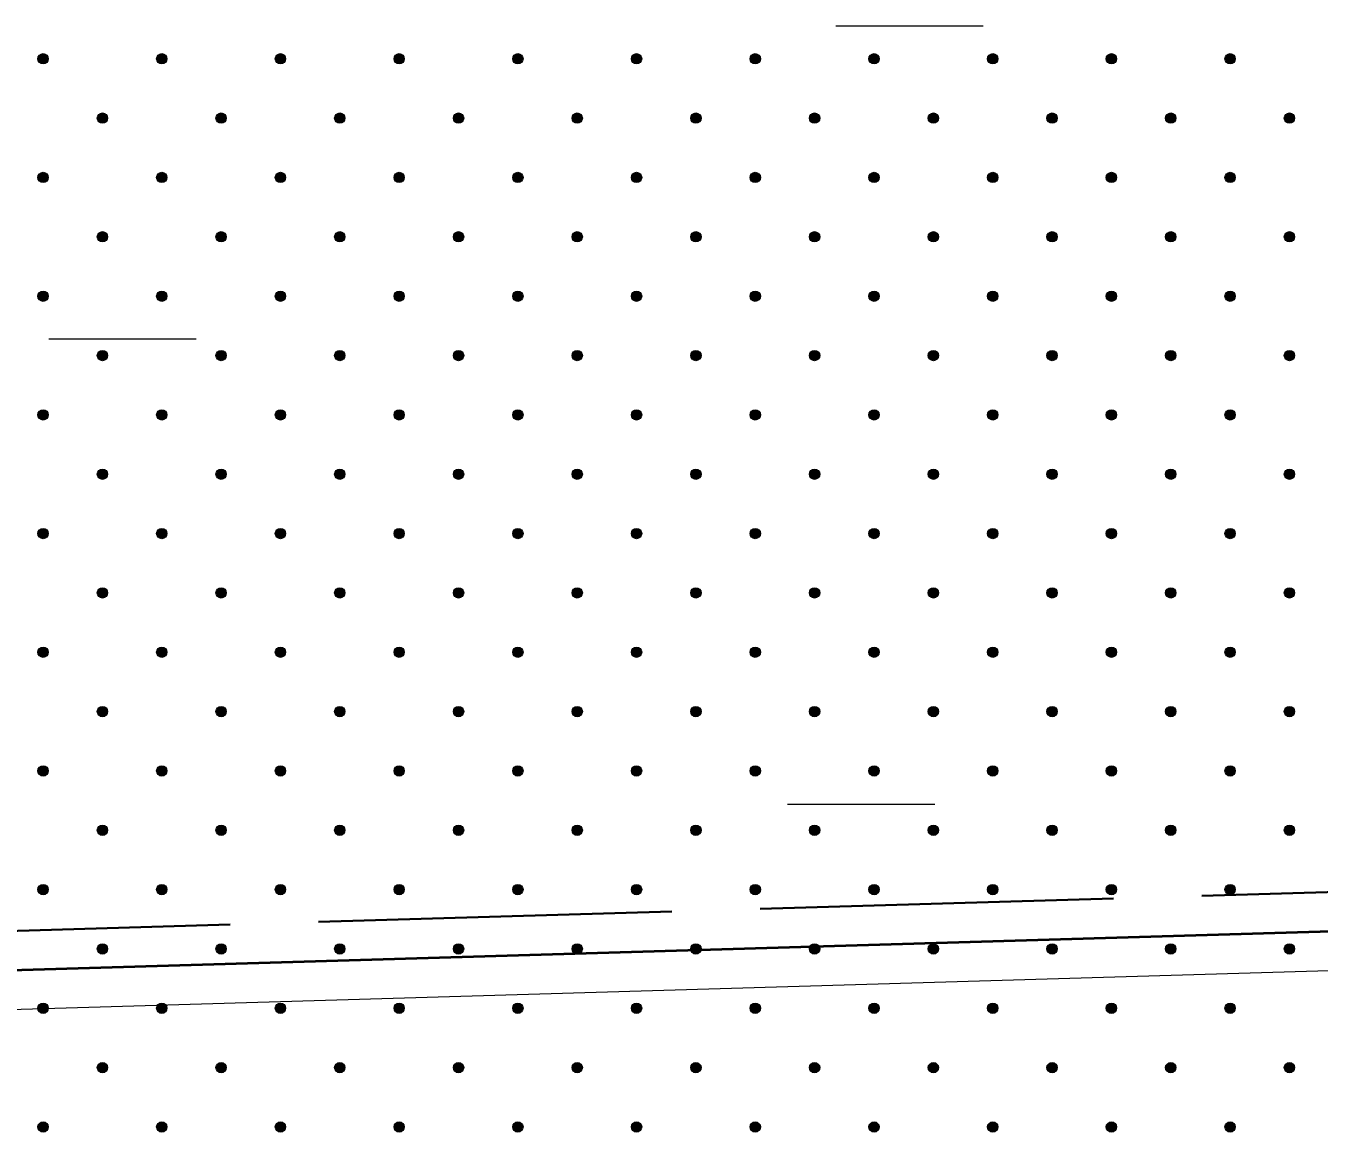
# Model space of a CAD drawing. Extents: x 640121 to 640955, y 6441885 to 6442246.
# Drawn here: x 640363.89 to 640390.24, y 6441928.3 to 6441950.84 of the extents above; entities that cross this region are included whole.
import ezdxf

# ---------------------------------------------------------------- set-up
doc = ezdxf.new("R2010")
doc.units = 0
doc.header["$LTSCALE"] = 1.2
doc.linetypes.add('LONG_DASHED', pattern=[7.5, 6, -1.5])
for name, color, linetype, lineweight in [('35', 7, 'Continuous', 35), ('45', 7, 'Continuous', 13), ('47', 7, 'Continuous', 13)]:
    doc.layers.add(name, color=color, linetype=linetype, lineweight=lineweight)

msp = doc.modelspace()

# ---------------------------------------------------------------- hatches: boundary and pattern name
at = {"layer": '45'}
for points in [[(640364.315, 6441950.243, 1), (640364.166, 6441950.095, 1)], [(640366.733, 6441950.243, 1), (640366.585, 6441950.095, 1)], [(640369.151, 6441950.243, 1), (640369.003, 6441950.095, 1)], [(640371.57, 6441950.243, 1), (640371.421, 6441950.095, 1)], [(640373.988, 6441950.243, 1), (640373.839, 6441950.095, 1)], [(640376.406, 6441950.243, 1), (640376.258, 6441950.095, 1)], [(640378.825, 6441950.243, 1), (640378.676, 6441950.095, 1)], [(640381.243, 6441950.243, 1), (640381.094, 6441950.095, 1)], [(640383.661, 6441950.243, 1), (640383.513, 6441950.095, 1)], [(640386.079, 6441950.243, 1), (640385.931, 6441950.095, 1)], [(640388.498, 6441950.243, 1), (640388.349, 6441950.095, 1)], [(640365.524, 6441949.034, 1), (640365.375, 6441948.886, 1)], [(640367.942, 6441949.034, 1), (640367.794, 6441948.886, 1)], [(640370.36, 6441949.034, 1), (640370.212, 6441948.886, 1)], [(640372.779, 6441949.034, 1), (640372.63, 6441948.886, 1)], [(640375.197, 6441949.034, 1), (640375.049, 6441948.886, 1)], [(640377.615, 6441949.034, 1), (640377.467, 6441948.886, 1)], [(640380.034, 6441949.034, 1), (640379.885, 6441948.886, 1)], [(640382.452, 6441949.034, 1), (640382.304, 6441948.886, 1)], [(640384.87, 6441949.034, 1), (640384.722, 6441948.886, 1)], [(640387.289, 6441949.034, 1), (640387.14, 6441948.886, 1)], [(640389.707, 6441949.034, 1), (640389.558, 6441948.886, 1)], [(640364.315, 6441947.825, 1), (640364.166, 6441947.677, 1)], [(640366.733, 6441947.825, 1), (640366.585, 6441947.677, 1)], [(640369.151, 6441947.825, 1), (640369.003, 6441947.677, 1)], [(640371.57, 6441947.825, 1), (640371.421, 6441947.677, 1)], [(640373.988, 6441947.825, 1), (640373.839, 6441947.677, 1)], [(640376.406, 6441947.825, 1), (640376.258, 6441947.677, 1)], [(640378.825, 6441947.825, 1), (640378.676, 6441947.677, 1)], [(640381.243, 6441947.825, 1), (640381.094, 6441947.677, 1)], [(640383.661, 6441947.825, 1), (640383.513, 6441947.677, 1)], [(640386.079, 6441947.825, 1), (640385.931, 6441947.677, 1)], [(640388.498, 6441947.825, 1), (640388.349, 6441947.677, 1)], [(640365.524, 6441946.616, 1), (640365.375, 6441946.467, 1)], [(640367.942, 6441946.616, 1), (640367.794, 6441946.467, 1)], [(640370.36, 6441946.616, 1), (640370.212, 6441946.467, 1)], [(640372.779, 6441946.616, 1), (640372.63, 6441946.467, 1)], [(640375.197, 6441946.616, 1), (640375.049, 6441946.467, 1)], [(640377.615, 6441946.616, 1), (640377.467, 6441946.467, 1)], [(640380.034, 6441946.616, 1), (640379.885, 6441946.467, 1)], [(640382.452, 6441946.616, 1), (640382.304, 6441946.467, 1)], [(640384.87, 6441946.616, 1), (640384.722, 6441946.467, 1)], [(640387.289, 6441946.616, 1), (640387.14, 6441946.467, 1)], [(640389.707, 6441946.616, 1), (640389.558, 6441946.467, 1)], [(640364.315, 6441945.407, 1), (640364.166, 6441945.258, 1)], [(640366.733, 6441945.407, 1), (640366.585, 6441945.258, 1)], [(640369.151, 6441945.407, 1), (640369.003, 6441945.258, 1)], [(640371.57, 6441945.407, 1), (640371.421, 6441945.258, 1)], [(640373.988, 6441945.407, 1), (640373.839, 6441945.258, 1)], [(640376.406, 6441945.407, 1), (640376.258, 6441945.258, 1)], [(640378.825, 6441945.407, 1), (640378.676, 6441945.258, 1)], [(640381.243, 6441945.407, 1), (640381.094, 6441945.258, 1)], [(640383.661, 6441945.407, 1), (640383.513, 6441945.258, 1)], [(640386.079, 6441945.407, 1), (640385.931, 6441945.258, 1)], [(640388.498, 6441945.407, 1), (640388.349, 6441945.258, 1)], [(640365.524, 6441944.198, 1), (640365.375, 6441944.049, 1)], [(640367.942, 6441944.198, 1), (640367.794, 6441944.049, 1)], [(640370.36, 6441944.198, 1), (640370.212, 6441944.049, 1)], [(640372.779, 6441944.198, 1), (640372.63, 6441944.049, 1)], [(640375.197, 6441944.198, 1), (640375.049, 6441944.049, 1)], [(640377.615, 6441944.198, 1), (640377.467, 6441944.049, 1)], [(640380.034, 6441944.198, 1), (640379.885, 6441944.049, 1)], [(640382.452, 6441944.198, 1), (640382.304, 6441944.049, 1)], [(640384.87, 6441944.198, 1), (640384.722, 6441944.049, 1)], [(640387.289, 6441944.198, 1), (640387.14, 6441944.049, 1)], [(640389.707, 6441944.198, 1), (640389.558, 6441944.049, 1)], [(640364.315, 6441942.988, 1), (640364.166, 6441942.84, 1)], [(640366.733, 6441942.988, 1), (640366.585, 6441942.84, 1)], [(640369.151, 6441942.988, 1), (640369.003, 6441942.84, 1)], [(640371.57, 6441942.988, 1), (640371.421, 6441942.84, 1)], [(640373.988, 6441942.988, 1), (640373.839, 6441942.84, 1)], [(640376.406, 6441942.988, 1), (640376.258, 6441942.84, 1)], [(640378.825, 6441942.988, 1), (640378.676, 6441942.84, 1)], [(640381.243, 6441942.988, 1), (640381.094, 6441942.84, 1)], [(640383.661, 6441942.988, 1), (640383.513, 6441942.84, 1)], [(640386.079, 6441942.988, 1), (640385.931, 6441942.84, 1)], [(640388.498, 6441942.988, 1), (640388.349, 6441942.84, 1)], [(640365.524, 6441941.779, 1), (640365.375, 6441941.631, 1)], [(640367.942, 6441941.779, 1), (640367.794, 6441941.631, 1)], [(640370.36, 6441941.779, 1), (640370.212, 6441941.631, 1)], [(640372.779, 6441941.779, 1), (640372.63, 6441941.631, 1)], [(640375.197, 6441941.779, 1), (640375.049, 6441941.631, 1)], [(640377.615, 6441941.779, 1), (640377.467, 6441941.631, 1)], [(640380.034, 6441941.779, 1), (640379.885, 6441941.631, 1)], [(640382.452, 6441941.779, 1), (640382.304, 6441941.631, 1)], [(640384.87, 6441941.779, 1), (640384.722, 6441941.631, 1)], [(640387.289, 6441941.779, 1), (640387.14, 6441941.631, 1)], [(640389.707, 6441941.779, 1), (640389.558, 6441941.631, 1)], [(640364.315, 6441940.57, 1), (640364.166, 6441940.422, 1)], [(640366.733, 6441940.57, 1), (640366.585, 6441940.422, 1)], [(640369.151, 6441940.57, 1), (640369.003, 6441940.422, 1)], [(640371.57, 6441940.57, 1), (640371.421, 6441940.422, 1)], [(640373.988, 6441940.57, 1), (640373.839, 6441940.422, 1)], [(640376.406, 6441940.57, 1), (640376.258, 6441940.422, 1)], [(640378.825, 6441940.57, 1), (640378.676, 6441940.422, 1)], [(640381.243, 6441940.57, 1), (640381.094, 6441940.422, 1)], [(640383.661, 6441940.57, 1), (640383.513, 6441940.422, 1)], [(640386.079, 6441940.57, 1), (640385.931, 6441940.422, 1)], [(640388.498, 6441940.57, 1), (640388.349, 6441940.422, 1)], [(640365.524, 6441939.361, 1), (640365.375, 6441939.212, 1)], [(640367.942, 6441939.361, 1), (640367.794, 6441939.212, 1)], [(640370.36, 6441939.361, 1), (640370.212, 6441939.212, 1)], [(640372.779, 6441939.361, 1), (640372.63, 6441939.212, 1)], [(640375.197, 6441939.361, 1), (640375.049, 6441939.212, 1)], [(640377.615, 6441939.361, 1), (640377.467, 6441939.212, 1)], [(640380.034, 6441939.361, 1), (640379.885, 6441939.212, 1)], [(640382.452, 6441939.361, 1), (640382.304, 6441939.212, 1)], [(640384.87, 6441939.361, 1), (640384.722, 6441939.212, 1)], [(640387.289, 6441939.361, 1), (640387.14, 6441939.212, 1)], [(640389.707, 6441939.361, 1), (640389.558, 6441939.212, 1)], [(640364.315, 6441938.152, 1), (640364.166, 6441938.003, 1)], [(640366.733, 6441938.152, 1), (640366.585, 6441938.003, 1)], [(640369.151, 6441938.152, 1), (640369.003, 6441938.003, 1)], [(640371.57, 6441938.152, 1), (640371.421, 6441938.003, 1)], [(640373.988, 6441938.152, 1), (640373.839, 6441938.003, 1)], [(640376.406, 6441938.152, 1), (640376.258, 6441938.003, 1)], [(640378.825, 6441938.152, 1), (640378.676, 6441938.003, 1)], [(640381.243, 6441938.152, 1), (640381.094, 6441938.003, 1)], [(640383.661, 6441938.152, 1), (640383.513, 6441938.003, 1)], [(640386.079, 6441938.152, 1), (640385.931, 6441938.003, 1)], [(640388.498, 6441938.152, 1), (640388.349, 6441938.003, 1)], [(640365.524, 6441936.943, 1), (640365.375, 6441936.794, 1)], [(640367.942, 6441936.943, 1), (640367.794, 6441936.794, 1)], [(640370.36, 6441936.943, 1), (640370.212, 6441936.794, 1)], [(640372.779, 6441936.943, 1), (640372.63, 6441936.794, 1)], [(640375.197, 6441936.943, 1), (640375.049, 6441936.794, 1)], [(640377.615, 6441936.943, 1), (640377.467, 6441936.794, 1)], [(640380.034, 6441936.943, 1), (640379.885, 6441936.794, 1)], [(640382.452, 6441936.943, 1), (640382.304, 6441936.794, 1)], [(640384.87, 6441936.943, 1), (640384.722, 6441936.794, 1)], [(640387.289, 6441936.943, 1), (640387.14, 6441936.794, 1)], [(640389.707, 6441936.943, 1), (640389.558, 6441936.794, 1)], [(640364.315, 6441935.734, 1), (640364.166, 6441935.585, 1)], [(640366.733, 6441935.734, 1), (640366.585, 6441935.585, 1)], [(640369.151, 6441935.734, 1), (640369.003, 6441935.585, 1)], [(640371.57, 6441935.734, 1), (640371.421, 6441935.585, 1)], [(640373.988, 6441935.734, 1), (640373.839, 6441935.585, 1)], [(640376.406, 6441935.734, 1), (640376.258, 6441935.585, 1)], [(640378.825, 6441935.734, 1), (640378.676, 6441935.585, 1)], [(640381.243, 6441935.734, 1), (640381.094, 6441935.585, 1)], [(640383.661, 6441935.734, 1), (640383.513, 6441935.585, 1)], [(640386.079, 6441935.734, 1), (640385.931, 6441935.585, 1)], [(640388.498, 6441935.734, 1), (640388.349, 6441935.585, 1)], [(640365.524, 6441934.524, 1), (640365.375, 6441934.376, 1)], [(640367.942, 6441934.524, 1), (640367.794, 6441934.376, 1)], [(640370.36, 6441934.524, 1), (640370.212, 6441934.376, 1)], [(640372.779, 6441934.524, 1), (640372.63, 6441934.376, 1)], [(640375.197, 6441934.524, 1), (640375.049, 6441934.376, 1)], [(640377.615, 6441934.524, 1), (640377.467, 6441934.376, 1)], [(640380.034, 6441934.524, 1), (640379.885, 6441934.376, 1)], [(640382.452, 6441934.524, 1), (640382.304, 6441934.376, 1)], [(640384.87, 6441934.524, 1), (640384.722, 6441934.376, 1)], [(640387.289, 6441934.524, 1), (640387.14, 6441934.376, 1)], [(640389.707, 6441934.524, 1), (640389.558, 6441934.376, 1)], [(640364.315, 6441933.315, 1), (640364.166, 6441933.167, 1)], [(640366.733, 6441933.315, 1), (640366.585, 6441933.167, 1)], [(640369.151, 6441933.315, 1), (640369.003, 6441933.167, 1)], [(640371.57, 6441933.315, 1), (640371.421, 6441933.167, 1)], [(640373.988, 6441933.315, 1), (640373.839, 6441933.167, 1)], [(640376.406, 6441933.315, 1), (640376.258, 6441933.167, 1)], [(640378.825, 6441933.315, 1), (640378.676, 6441933.167, 1)], [(640381.243, 6441933.315, 1), (640381.094, 6441933.167, 1)], [(640383.661, 6441933.315, 1), (640383.513, 6441933.167, 1)], [(640386.079, 6441933.315, 1), (640385.931, 6441933.167, 1)], [(640388.498, 6441933.315, 1), (640388.349, 6441933.167, 1)], [(640365.524, 6441932.106, 1), (640365.375, 6441931.958, 1)], [(640367.942, 6441932.106, 1), (640367.794, 6441931.958, 1)], [(640370.36, 6441932.106, 1), (640370.212, 6441931.958, 1)], [(640372.779, 6441932.106, 1), (640372.63, 6441931.958, 1)], [(640375.197, 6441932.106, 1), (640375.049, 6441931.958, 1)], [(640377.615, 6441932.106, 1), (640377.467, 6441931.958, 1)], [(640380.034, 6441932.106, 1), (640379.885, 6441931.958, 1)], [(640382.452, 6441932.106, 1), (640382.304, 6441931.958, 1)], [(640384.87, 6441932.106, 1), (640384.722, 6441931.958, 1)], [(640387.289, 6441932.106, 1), (640387.14, 6441931.958, 1)], [(640389.707, 6441932.106, 1), (640389.558, 6441931.958, 1)], [(640364.315, 6441930.897, 1), (640364.166, 6441930.748, 1)], [(640366.733, 6441930.897, 1), (640366.585, 6441930.748, 1)], [(640369.151, 6441930.897, 1), (640369.003, 6441930.748, 1)], [(640371.57, 6441930.897, 1), (640371.421, 6441930.748, 1)], [(640373.988, 6441930.897, 1), (640373.839, 6441930.748, 1)], [(640376.406, 6441930.897, 1), (640376.258, 6441930.748, 1)], [(640378.825, 6441930.897, 1), (640378.676, 6441930.748, 1)], [(640381.243, 6441930.897, 1), (640381.094, 6441930.748, 1)], [(640383.661, 6441930.897, 1), (640383.513, 6441930.748, 1)], [(640386.079, 6441930.897, 1), (640385.931, 6441930.748, 1)], [(640388.498, 6441930.897, 1), (640388.349, 6441930.748, 1)], [(640365.524, 6441929.688, 1), (640365.375, 6441929.539, 1)], [(640367.942, 6441929.688, 1), (640367.794, 6441929.539, 1)], [(640370.36, 6441929.688, 1), (640370.212, 6441929.539, 1)], [(640372.779, 6441929.688, 1), (640372.63, 6441929.539, 1)], [(640375.197, 6441929.688, 1), (640375.049, 6441929.539, 1)], [(640377.615, 6441929.688, 1), (640377.467, 6441929.539, 1)], [(640380.034, 6441929.688, 1), (640379.885, 6441929.539, 1)], [(640382.452, 6441929.688, 1), (640382.304, 6441929.539, 1)], [(640384.87, 6441929.688, 1), (640384.722, 6441929.539, 1)], [(640387.289, 6441929.688, 1), (640387.14, 6441929.539, 1)], [(640389.707, 6441929.688, 1), (640389.558, 6441929.539, 1)], [(640364.315, 6441928.479, 1), (640364.166, 6441928.33, 1)], [(640366.733, 6441928.479, 1), (640366.585, 6441928.33, 1)], [(640369.151, 6441928.479, 1), (640369.003, 6441928.33, 1)], [(640371.57, 6441928.479, 1), (640371.421, 6441928.33, 1)], [(640373.988, 6441928.479, 1), (640373.839, 6441928.33, 1)], [(640376.406, 6441928.479, 1), (640376.258, 6441928.33, 1)], [(640378.825, 6441928.479, 1), (640378.676, 6441928.33, 1)], [(640381.243, 6441928.479, 1), (640381.094, 6441928.33, 1)], [(640383.661, 6441928.479, 1), (640383.513, 6441928.33, 1)], [(640386.079, 6441928.479, 1), (640385.931, 6441928.33, 1)], [(640388.498, 6441928.479, 1), (640388.349, 6441928.33, 1)]]:
    msp.add_hatch(color=256, dxfattribs=at).paths.add_polyline_path(points)

# ---------------------------------------------------------------- linework, layer by layer
at = {"layer": '35', "linetype": 'LONG_DASHED'}
msp.add_lwpolyline([(640281.17, 6441930.01), (640333.87, 6441931.52), (640450.41, 6441934.96)], dxfattribs=at)
at = {"layer": '35', "lineweight": 40}
msp.add_lwpolyline([(640281.19, 6441929.21), (640333.9, 6441930.72), (640451.21, 6441934.19)], dxfattribs=at)
at = {"layer": '35', "lineweight": 13}
msp.add_lwpolyline([(640281.2, 6441928.41), (640333.92, 6441929.92), (640452.01, 6441933.41)], dxfattribs=at)
at = {"layer": '45'}
for centre in [(640364.24, 6441950.169), (640366.659, 6441950.169), (640369.077, 6441950.169), (640371.495, 6441950.169), (640373.914, 6441950.169), (640376.332, 6441950.169), (640378.75, 6441950.169), (640381.169, 6441950.169), (640383.587, 6441950.169), (640386.005, 6441950.169), (640388.424, 6441950.169), (640365.45, 6441948.96), (640367.868, 6441948.96), (640370.286, 6441948.96), (640372.705, 6441948.96), (640375.123, 6441948.96), (640377.541, 6441948.96), (640379.959, 6441948.96), (640382.378, 6441948.96), (640384.796, 6441948.96), (640387.214, 6441948.96), (640389.633, 6441948.96), (640364.24, 6441947.751), (640366.659, 6441947.751), (640369.077, 6441947.751), (640371.495, 6441947.751), (640373.914, 6441947.751), (640376.332, 6441947.751), (640378.75, 6441947.751), (640381.169, 6441947.751), (640383.587, 6441947.751), (640386.005, 6441947.751), (640388.424, 6441947.751), (640365.45, 6441946.542), (640367.868, 6441946.542), (640370.286, 6441946.542), (640372.705, 6441946.542), (640375.123, 6441946.542), (640377.541, 6441946.542), (640379.959, 6441946.542), (640382.378, 6441946.542), (640384.796, 6441946.542), (640387.214, 6441946.542), (640389.633, 6441946.542), (640364.24, 6441945.332), (640366.659, 6441945.332), (640369.077, 6441945.332), (640371.495, 6441945.332), (640373.914, 6441945.332), (640376.332, 6441945.332), (640378.75, 6441945.332), (640381.169, 6441945.332), (640383.587, 6441945.332), (640386.005, 6441945.332), (640388.424, 6441945.332), (640365.45, 6441944.123), (640367.868, 6441944.123), (640370.286, 6441944.123), (640372.705, 6441944.123), (640375.123, 6441944.123), (640377.541, 6441944.123), (640379.959, 6441944.123), (640382.378, 6441944.123), (640384.796, 6441944.123), (640387.214, 6441944.123), (640389.633, 6441944.123), (640364.24, 6441942.914), (640366.659, 6441942.914), (640369.077, 6441942.914), (640371.495, 6441942.914), (640373.914, 6441942.914), (640376.332, 6441942.914), (640378.75, 6441942.914), (640381.169, 6441942.914), (640383.587, 6441942.914), (640386.005, 6441942.914), (640388.424, 6441942.914), (640365.45, 6441941.705), (640367.868, 6441941.705), (640370.286, 6441941.705), (640372.705, 6441941.705), (640375.123, 6441941.705), (640377.541, 6441941.705), (640379.959, 6441941.705), (640382.378, 6441941.705), (640384.796, 6441941.705), (640387.214, 6441941.705), (640389.633, 6441941.705), (640364.24, 6441940.496), (640366.659, 6441940.496), (640369.077, 6441940.496), (640371.495, 6441940.496), (640373.914, 6441940.496), (640376.332, 6441940.496), (640378.75, 6441940.496), (640381.169, 6441940.496), (640383.587, 6441940.496), (640386.005, 6441940.496), (640388.424, 6441940.496), (640365.45, 6441939.287), (640367.868, 6441939.287), (640370.286, 6441939.287), (640372.705, 6441939.287), (640375.123, 6441939.287), (640377.541, 6441939.287), (640379.959, 6441939.287), (640382.378, 6441939.287), (640384.796, 6441939.287), (640387.214, 6441939.287), (640389.633, 6441939.287), (640364.24, 6441938.078), (640366.659, 6441938.078), (640369.077, 6441938.078), (640371.495, 6441938.078), (640373.914, 6441938.078), (640376.332, 6441938.078), (640378.75, 6441938.078), (640381.169, 6441938.078), (640383.587, 6441938.078), (640386.005, 6441938.078), (640388.424, 6441938.078), (640365.45, 6441936.868), (640367.868, 6441936.868), (640370.286, 6441936.868), (640372.705, 6441936.868), (640375.123, 6441936.868), (640377.541, 6441936.868), (640379.959, 6441936.868), (640382.378, 6441936.868), (640384.796, 6441936.868), (640387.214, 6441936.868), (640389.633, 6441936.868), (640364.24, 6441935.659), (640366.659, 6441935.659), (640369.077, 6441935.659), (640371.495, 6441935.659), (640373.914, 6441935.659), (640376.332, 6441935.659), (640378.75, 6441935.659), (640381.169, 6441935.659), (640383.587, 6441935.659), (640386.005, 6441935.659), (640388.424, 6441935.659), (640365.45, 6441934.45), (640367.868, 6441934.45), (640370.286, 6441934.45), (640372.705, 6441934.45), (640375.123, 6441934.45), (640377.541, 6441934.45), (640379.959, 6441934.45), (640382.378, 6441934.45), (640384.796, 6441934.45), (640387.214, 6441934.45), (640389.633, 6441934.45), (640364.24, 6441933.241), (640366.659, 6441933.241), (640369.077, 6441933.241), (640371.495, 6441933.241), (640373.914, 6441933.241), (640376.332, 6441933.241), (640378.75, 6441933.241), (640381.169, 6441933.241), (640383.587, 6441933.241), (640386.005, 6441933.241), (640388.424, 6441933.241), (640365.45, 6441932.032), (640367.868, 6441932.032), (640370.286, 6441932.032), (640372.705, 6441932.032), (640375.123, 6441932.032), (640377.541, 6441932.032), (640379.959, 6441932.032), (640382.378, 6441932.032), (640384.796, 6441932.032), (640387.214, 6441932.032), (640389.633, 6441932.032), (640364.24, 6441930.823), (640366.659, 6441930.823), (640369.077, 6441930.823), (640371.495, 6441930.823), (640373.914, 6441930.823), (640376.332, 6441930.823), (640378.75, 6441930.823), (640381.169, 6441930.823), (640383.587, 6441930.823), (640386.005, 6441930.823), (640388.424, 6441930.823), (640365.45, 6441929.613), (640367.868, 6441929.613), (640370.286, 6441929.613), (640372.705, 6441929.613), (640375.123, 6441929.613), (640377.541, 6441929.613), (640379.959, 6441929.613), (640382.378, 6441929.613), (640384.796, 6441929.613), (640387.214, 6441929.613), (640389.633, 6441929.613), (640364.24, 6441928.404), (640366.659, 6441928.404), (640369.077, 6441928.404), (640371.495, 6441928.404), (640373.914, 6441928.404), (640376.332, 6441928.404), (640378.75, 6441928.404), (640381.169, 6441928.404), (640383.587, 6441928.404), (640386.005, 6441928.404), (640388.424, 6441928.404)]:
    msp.add_circle(centre, 0.105, dxfattribs=at)
at = {"layer": '47'}
for p, q in [((640380.39, 6441950.84), (640383.39, 6441950.84)), ((640364.36, 6441944.46), (640367.36, 6441944.46)), ((640379.41, 6441934.98), (640382.41, 6441934.98))]:
    msp.add_line(p, q, dxfattribs=at)

doc.saveas('drawing.dxf')
